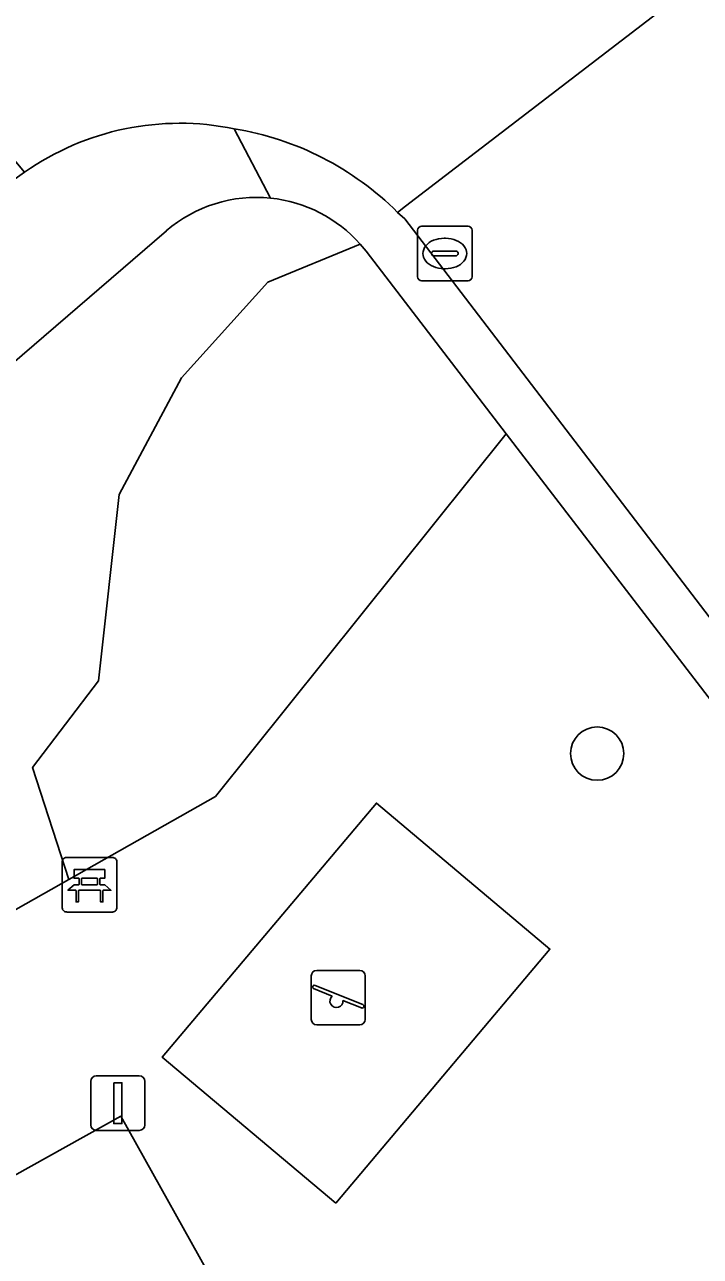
# Model space of a CAD drawing. Extents: x 159352 to 160617, y 385888 to 387323.
# Drawn here: x 160162.88 to 160175.27, y 386588.14 to 386610.74 of the extents above; entities that cross this region are included whole.
import ezdxf

# ---------------------------------------------------------------- set-up
doc = ezdxf.new("R2010")
doc.units = 0
for name, color, linetype in [('IMGEO_Bank', 7, 'Continuous'), ('IMGEO_Boom', 7, 'Continuous'), ('IMGEO_Groenvoorziening', 7, 'Continuous'), ('IMGEO_Kolk', 7, 'Continuous'), ('IMGEO_Rijbaan_lokaal_open', 7, 'Continuous'), ('IMGEO_Speelvoorziening', 7, 'Continuous'), ('IMGEO_Terreindeel_open', 7, 'Continuous'), ('IMGEO_Terreindeel_zand', 7, 'Continuous'), ('IMGEO_Verkeersbordpaal', 7, 'Continuous'), ('IMGEO_Voetpad_open', 7, 'Continuous')]:
    doc.layers.add(name, color=color, linetype=linetype)

msp = doc.modelspace()

# ---------------------------------------------------------------- linework, layer by layer
at = {"layer": 'IMGEO_Bank'}
for p, q in [((160163.645, 386595.46), (160164.486, 386595.46)), ((160164.486, 386595.46), (160163.645, 386595.46)), ((160163.57, 386594.535), (160163.57, 386595.376)), ((160163.57, 386595.376), (160163.57, 386594.535)), ((160164.57, 386595.385), (160164.57, 386594.544)), ((160164.57, 386594.544), (160164.57, 386595.385)), ((160163.879, 386594.966), (160163.879, 386595.072)), ((160163.923, 386595.072), (160163.923, 386594.966)), ((160164.211, 386595.078), (160163.929, 386595.078)), ((160164.217, 386594.966), (160164.217, 386595.072)), ((160164.261, 386595.072), (160164.261, 386594.966)), ((160164.267, 386594.858), (160163.874, 386594.858)), ((160163.929, 386594.96), (160164.211, 386594.96)), ((160164.495, 386594.46), (160163.654, 386594.46)), ((160163.654, 386594.46), (160164.495, 386594.46))]:
    msp.add_line(p, q, dxfattribs=at)
for points in [[(160163.873, 386595.078), (160163.787, 386595.078), (160163.787, 386595.239), (160164.35, 386595.239), (160164.35, 386595.078), (160164.267, 386595.078)], [(160163.817, 386594.858), (160163.675, 386594.858), (160163.787, 386594.96), (160163.873, 386594.96)], [(160163.867, 386594.851), (160163.867, 386594.644), (160163.824, 386594.644), (160163.824, 386594.851)], [(160164.267, 386594.96), (160164.35, 386594.96), (160164.462, 386594.858), (160164.323, 386594.858)], [(160164.317, 386594.851), (160164.317, 386594.644), (160164.273, 386594.644), (160164.273, 386594.851)]]:
    msp.add_lwpolyline(points, dxfattribs=at)
for centre, radius, start, end in [((160163.648, 386595.382), 0.0779, 92.4484, 184.2845), ((160163.648, 386595.382), 0.0779, 92.4484, 184.2845), ((160164.492, 386595.382), 0.0779, 2.4484, 94.2845), ((160164.492, 386595.382), 0.0779, 2.4484, 94.2845), ((160163.872, 386595.071), 0.00671, 2.8957, 87.1043), ((160163.929, 386595.071), 0.00671, 92.8957, 177.1043), ((160164.211, 386595.071), 0.00671, 2.8957, 87.1043), ((160164.268, 386595.071), 0.00671, 92.8957, 177.1043), ((160163.817, 386594.851), 0.00671, 2.8957, 87.1043), ((160163.874, 386594.851), 0.00671, 92.8957, 177.1043), ((160163.872, 386594.967), 0.00671, 272.8957, 357.1043), ((160163.929, 386594.967), 0.00671, 182.8957, 267.1043), ((160164.211, 386594.967), 0.00671, 272.8957, 357.1043), ((160164.268, 386594.967), 0.00671, 182.8957, 267.1043), ((160164.266, 386594.851), 0.00671, 2.8957, 87.1043), ((160164.323, 386594.851), 0.00671, 92.8957, 177.1043), ((160163.648, 386594.538), 0.0779, 182.4484, 274.2845), ((160163.648, 386594.538), 0.0779, 182.4484, 274.2845), ((160164.492, 386594.538), 0.0779, 272.4484, 4.2845), ((160164.492, 386594.538), 0.0779, 272.4484, 4.2845)]:
    msp.add_arc(centre, radius, start, end, dxfattribs=at)
at = {"layer": 'IMGEO_Boom'}
msp.add_circle((160173.375, 386597.365), 0.489, dxfattribs=at)
at = {"layer": 'IMGEO_Groenvoorziening'}
for points in [[(160165.478, 386606.955), (160151.455, 386594.868)], [(160164.234, 386598.698), (160164.614, 386602.115), (160165.753, 386604.255), (160167.341, 386606.015), (160169.033, 386606.707)], [(160171.707, 386603.23), (160166.382, 386596.579), (160163.689, 386595.054), (160162.578, 386594.425), (160152.319, 386588.616), (160152.173, 386588.533), (160154.924, 386585.296), (160155.071, 386585.378), (160159.336, 386587.755), (160164.646, 386590.714), (160166.521, 386587.35), (160169.879, 386581.323), (160180.956, 386561.446), (160190.387, 386569.547)], [(160190.663, 386578.529), (160171.707, 386603.23)], [(160150.233, 386591.292), (160150.448, 386590.645), (160150.795, 386590.155), (160152.173, 386588.533), (160152.319, 386588.616), (160162.578, 386594.425), (160163.689, 386595.054), (160163.026, 386597.111), (160164.234, 386598.698)]]:
    msp.add_lwpolyline(points, dxfattribs=at)
for points in [[(160171.707, 386603.23), (160169.139, 386606.578), (160169.033, 386606.707), (160167.341, 386606.015), (160165.753, 386604.255), (160164.614, 386602.115), (160164.234, 386598.698), (160163.026, 386597.111), (160163.689, 386595.054), (160166.382, 386596.579)], [(160168.583, 386589.118), (160165.403, 386591.797), (160169.33, 386596.458), (160172.51, 386593.779)]]:
    msp.add_lwpolyline(points, close=True, dxfattribs=at)
for centre, radius, start, end in [((160167.131, 386605.024), 2.543, 84.1864, 130.566), ((160167.13, 386605.029), 2.537, 41.3996, 84.1398)]:
    msp.add_arc(centre, radius, start, end, dxfattribs=at)
at = {"layer": 'IMGEO_Kolk'}
for p, q in [((160170.157, 386607.038), (160171.009, 386607.038)), ((160170.082, 386606.112), (160170.082, 386606.964)), ((160170.57, 386606.818), (160170.595, 386606.818)), ((160171.083, 386606.964), (160171.083, 386606.112)), ((160170.341, 386606.532), (160170.341, 386606.544)), ((160170.384, 386606.581), (160170.782, 386606.581)), ((160170.825, 386606.544), (160170.825, 386606.532)), ((160170.779, 386606.495), (160170.381, 386606.495)), ((160170.593, 386606.258), (160170.568, 386606.258)), ((160171.009, 386606.038), (160170.157, 386606.038))]:
    msp.add_line(p, q, dxfattribs=at)
for points in [[(160170.157, 386607.038), (160171.009, 386607.038)], [(160170.082, 386606.112), (160170.082, 386606.964)], [(160171.083, 386606.964), (160171.083, 386606.112)], [(160171.009, 386606.038), (160170.157, 386606.038)]]:
    msp.add_lwpolyline(points, dxfattribs=at)
for centre, radius, start, end in [((160170.159, 386606.962), 0.0765, 91.552, 178.448), ((160170.159, 386606.962), 0.0765, 91.552, 178.448), ((160171.007, 386606.962), 0.0765, 1.552, 88.448), ((160171.007, 386606.962), 0.0765, 1.552, 88.448), ((160170.381, 386606.541), 0.0403, 85.8775, 175.7526), ((160170.378, 386606.531), 0.0366, 178.938, 274.7102), ((160170.782, 386606.538), 0.043, 264.8664, 352.4533), ((160170.786, 386606.543), 0.0386, 1.7309, 96.639), ((160170.159, 386606.114), 0.0765, 181.552, 268.448), ((160170.159, 386606.114), 0.0765, 181.552, 268.448), ((160171.007, 386606.114), 0.0765, 271.552, 358.448), ((160171.007, 386606.114), 0.0765, 271.552, 358.448)]:
    msp.add_arc(centre, radius, start, end, dxfattribs=at)
for centre, major_axis, ratio, start_param, end_param in [((160170.569, 386606.538), (-0.387, 0.002), 0.722429, 4.712389, 7.853982), ((160170.594, 386606.538), (-0.39, 0.002), 0.717154, 1.570796, 4.712389)]:
    msp.add_ellipse(centre, major_axis=major_axis, ratio=ratio, start_param=start_param, end_param=end_param, dxfattribs=at)
at = {"layer": 'IMGEO_Rijbaan_lokaal_open'}
for points in [[(160169.716, 386607.292), (160169.86, 386607.403), (160175.2, 386611.51), (160175.035, 386611.727), (160171.845, 386616.095)], [(160161.756, 386607.189), (160161.925, 386607.348), (160162.881, 386608.029), (160158.418, 386613.357), (160158.13, 386613.069), (160157.968, 386612.928), (160156.241, 386611.47), (160154.501, 386610.001), (160151.63, 386607.535), (160146.136, 386602.824), (160142.938, 386600.046), (160138.349, 386596.1), (160132.059, 386590.734), (160129.595, 386588.592), (160124.473, 386584.176), (160118.907, 386579.359), (160115.469, 386576.386), (160106.75, 386568.883), (160094.399, 386558.248), (160092.336, 386556.425)], [(160158.418, 386613.357), (160162.881, 386608.029)], [(160197.844, 386581.429), (160196.801, 386583.271), (160195.508, 386585.06), (160184.959, 386598.665), (160178.704, 386606.899), (160176.247, 386610.131), (160175.2, 386611.51), (160169.86, 386607.403), (160169.716, 386607.292), (160169.852, 386607.172), (160185.569, 386586.603), (160191.22, 386579.383), (160191.696, 386578.701)]]:
    msp.add_lwpolyline(points, dxfattribs=at)
for centre, radius, start, end in [((160165.724, 386603.977), 4.95, 78.3578, 125.0525), ((160165.844, 386603.42), 5.476, 44.9961, 80.7613)]:
    msp.add_arc(centre, radius, start, end, dxfattribs=at)
at = {"layer": 'IMGEO_Speelvoorziening'}
for p, q in [((160168.134, 386592.489), (160168.134, 386593.289)), ((160168.134, 386593.289), (160168.134, 386592.489)), ((160168.234, 386593.389), (160169.024, 386593.389)), ((160169.024, 386593.389), (160168.234, 386593.389)), ((160169.124, 386593.289), (160169.124, 386592.489)), ((160169.124, 386592.489), (160169.124, 386593.289)), ((160168.517, 386592.917), (160168.178, 386593.054)), ((160168.203, 386593.114), (160169.079, 386592.761)), ((160169.055, 386592.701), (160168.715, 386592.838)), ((160169.024, 386592.389), (160168.234, 386592.389)), ((160168.234, 386592.389), (160169.024, 386592.389))]:
    msp.add_line(p, q, dxfattribs=at)
for centre, radius, start, end in [((160168.234, 386593.289), 0.1, 90, 180), ((160168.234, 386593.289), 0.1, 90, 180), ((160169.024, 386593.289), 0.1, 0, 90), ((160169.024, 386593.289), 0.1, 360, 90), ((160168.191, 386593.084), 0.0327, 68.078, 248.078), ((160168.596, 386592.827), 0.12, 130.9928, 5.1632), ((160169.067, 386592.731), 0.0327, 248.078, 68.078), ((160168.234, 386592.489), 0.1, 180, 270), ((160168.234, 386592.489), 0.1, 180, 270), ((160169.024, 386592.489), 0.1, 270, 0), ((160169.024, 386592.489), 0.1, 270, 0)]:
    msp.add_arc(centre, radius, start, end, dxfattribs=at)
at = {"layer": 'IMGEO_Terreindeel_open'}
msp.add_lwpolyline([(160168.583, 386589.118), (160172.51, 386593.779), (160169.33, 386596.458), (160165.403, 386591.797)], close=True, dxfattribs=at)
at = {"layer": 'IMGEO_Terreindeel_zand'}
msp.add_lwpolyline([(160166.521, 386587.35), (160164.646, 386590.714), (160159.336, 386587.755), (160165.844, 386579.075), (160169.879, 386581.323)], close=True, dxfattribs=at)
at = {"layer": 'IMGEO_Verkeersbordpaal'}
for p, q in [((160164.193, 386591.454), (160164.983, 386591.454)), ((160164.983, 386591.454), (160164.193, 386591.454)), ((160164.093, 386590.554), (160164.093, 386591.354)), ((160164.093, 386591.354), (160164.093, 386590.554)), ((160165.083, 386591.354), (160165.083, 386590.554)), ((160165.083, 386590.554), (160165.083, 386591.354)), ((160164.983, 386590.454), (160164.193, 386590.454)), ((160164.193, 386590.454), (160164.983, 386590.454))]:
    msp.add_line(p, q, dxfattribs=at)
msp.add_lwpolyline([(160164.513, 386591.329), (160164.663, 386591.329), (160164.663, 386590.579), (160164.513, 386590.579), (160164.513, 386591.329)], dxfattribs=at)
for centre, start, end in [((160164.193, 386591.354), 90, 180), ((160164.193, 386591.354), 90, 180), ((160164.983, 386591.354), 0, 90), ((160164.983, 386591.354), 360, 90), ((160164.193, 386590.554), 180, 270), ((160164.193, 386590.554), 180, 270), ((160164.983, 386590.554), 270, 0), ((160164.983, 386590.554), 270, 0)]:
    msp.add_arc(centre, 0.1, start, end, dxfattribs=at)
at = {"layer": 'IMGEO_Voetpad_open'}
for points in [[(160167.389, 386607.553), (160166.723, 386608.825)], [(160166.723, 386608.825), (160167.389, 386607.553)], [(160162.881, 386608.029), (160161.925, 386607.348), (160161.756, 386607.189), (160150.704, 386597.691), (160150.547, 386597.553)], [(160191.696, 386578.701), (160191.22, 386579.383), (160185.569, 386586.603), (160169.852, 386607.172), (160169.716, 386607.292)], [(160151.455, 386594.868), (160165.478, 386606.955)], [(160169.033, 386606.707), (160169.139, 386606.578), (160171.707, 386603.23), (160190.663, 386578.529)]]:
    msp.add_lwpolyline(points, dxfattribs=at)
for centre, radius, start, end in [((160165.724, 386603.977), 4.95, 78.3578, 125.0525), ((160165.844, 386603.42), 5.476, 44.9961, 80.7613), ((160167.131, 386605.024), 2.543, 84.1864, 130.566), ((160167.13, 386605.029), 2.537, 41.3996, 84.1398)]:
    msp.add_arc(centre, radius, start, end, dxfattribs=at)

doc.saveas('drawing.dxf')
